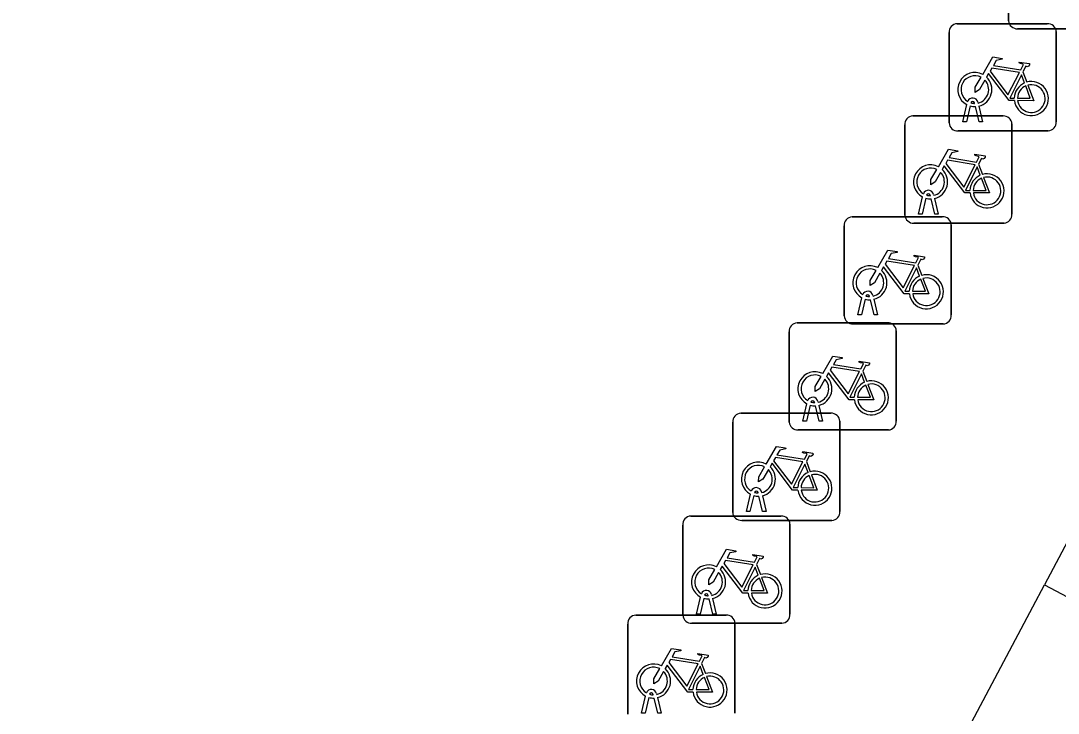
# Model space of a CAD drawing. Extents: x 159489 to 160304, y 383826 to 384530.
# Drawn here: x 159837.84 to 159847.52, y 384111.18 to 384117.64 of the extents above; entities that cross this region are included whole.
import ezdxf

# ---------------------------------------------------------------- set-up
doc = ezdxf.new("R2010")
doc.units = 0
for name, color, linetype in [('IMGEO_Fietsenrek', 7, 'Continuous'), ('IMGEO_Rijbaan_lokaal_gesloten', 7, 'Continuous'), ('IMGEO_Voetpad_open', 7, 'Continuous')]:
    doc.layers.add(name, color=color, linetype=linetype)

msp = doc.modelspace()

# ---------------------------------------------------------------- linework, layer by layer
at = {"layer": 'IMGEO_Fietsenrek'}
for p, q in [((159847.0595, 384117.6409), (159847.0595, 384118.4818)), ((159847.0595, 384118.4818), (159847.0595, 384117.6409)), ((159846.5789, 384117.6135), (159847.4198, 384117.6135)), ((159847.4198, 384117.6135), (159846.5789, 384117.6135)), ((159847.9841, 384117.5665), (159847.1432, 384117.5665)), ((159847.1432, 384117.5665), (159847.9841, 384117.5665)), ((159847.5035, 384117.5391), (159847.5035, 384116.6982)), ((159847.5035, 384116.6982), (159847.5035, 384117.5391)), ((159846.5045, 384116.6889), (159846.5045, 384117.5298)), ((159846.5045, 384117.5298), (159846.5045, 384116.6889)), ((159847.1912, 384117.1632), (159847.2275, 384117.068)), ((159846.6315, 384116.6983), (159846.6698, 384116.8583)), ((159846.7419, 384116.8699), (159846.7409, 384116.8742)), ((159846.7726, 384116.8814), (159846.7744, 384116.8735)), ((159846.7002, 384116.8461), (159846.6649, 384116.6983)), ((159846.783, 384116.6983), (159846.7491, 384116.84)), ((159846.7814, 384116.8443), (159846.8164, 384116.6983)), ((159846.0915, 384115.8279), (159846.0915, 384116.6688)), ((159846.0915, 384116.6688), (159846.0915, 384115.8279)), ((159846.1659, 384116.7525), (159847.0068, 384116.7525)), ((159847.0068, 384116.7525), (159846.1659, 384116.7525)), ((159846.6649, 384116.6983), (159846.6315, 384116.6983)), ((159846.8164, 384116.6983), (159846.783, 384116.6983)), ((159847.0905, 384116.6781), (159847.0905, 384115.8372)), ((159847.0905, 384115.8372), (159847.0905, 384116.6781)), ((159847.4291, 384116.6145), (159846.5882, 384116.6145)), ((159846.5882, 384116.6145), (159847.4291, 384116.6145)), ((159846.7782, 384116.3022), (159846.8145, 384116.207)), ((159846.2185, 384115.8373), (159846.2568, 384115.9973)), ((159846.2872, 384115.9851), (159846.2519, 384115.8373)), ((159846.3289, 384116.0089), (159846.3279, 384116.0132)), ((159846.3596, 384116.0204), (159846.3614, 384116.0125)), ((159846.37, 384115.8373), (159846.3361, 384115.979)), ((159846.3684, 384115.9833), (159846.4034, 384115.8373)), ((159845.5999, 384115.8115), (159846.4408, 384115.8115)), ((159846.4408, 384115.8115), (159845.5999, 384115.8115)), ((159846.2519, 384115.8373), (159846.2185, 384115.8373)), ((159846.4034, 384115.8373), (159846.37, 384115.8373)), ((159845.5255, 384114.8869), (159845.5255, 384115.7278)), ((159845.5255, 384115.7278), (159845.5255, 384114.8869)), ((159847.0161, 384115.7535), (159846.1752, 384115.7535)), ((159846.1752, 384115.7535), (159847.0161, 384115.7535)), ((159846.5245, 384115.7371), (159846.5245, 384114.8962)), ((159846.5245, 384114.8962), (159846.5245, 384115.7371)), ((159846.2122, 384115.3612), (159846.2485, 384115.266)), ((159845.6525, 384114.8963), (159845.6908, 384115.0563)), ((159845.7212, 384115.0441), (159845.6859, 384114.8963)), ((159845.7629, 384115.0679), (159845.7619, 384115.0722)), ((159845.804, 384114.8963), (159845.7701, 384115.038)), ((159845.7936, 384115.0794), (159845.7954, 384115.0715)), ((159845.8024, 384115.0423), (159845.8374, 384114.8963)), ((159845.6859, 384114.8963), (159845.6525, 384114.8963)), ((159845.8374, 384114.8963), (159845.804, 384114.8963)), ((159845.0125, 384113.8979), (159845.0125, 384114.7388)), ((159845.0125, 384114.7388), (159845.0125, 384113.8979)), ((159845.0869, 384114.8225), (159845.9278, 384114.8225)), ((159845.9278, 384114.8225), (159845.0869, 384114.8225)), ((159846.4501, 384114.8125), (159845.6092, 384114.8125)), ((159845.6092, 384114.8125), (159846.4501, 384114.8125)), ((159846.0115, 384114.7481), (159846.0115, 384113.9072)), ((159846.0115, 384113.9072), (159846.0115, 384114.7481)), ((159845.6992, 384114.3722), (159845.7355, 384114.277)), ((159845.1395, 384113.9073), (159845.1778, 384114.0673)), ((159845.2082, 384114.0551), (159845.1729, 384113.9073)), ((159845.2499, 384114.0789), (159845.2489, 384114.0832)), ((159845.291, 384113.9073), (159845.2571, 384114.049)), ((159845.2806, 384114.0904), (159845.2824, 384114.0825)), ((159845.2894, 384114.0533), (159845.3244, 384113.9073)), ((159844.5599, 384113.9795), (159845.4008, 384113.9795)), ((159845.4008, 384113.9795), (159844.5599, 384113.9795)), ((159844.4855, 384113.0549), (159844.4855, 384113.8958)), ((159844.4855, 384113.8958), (159844.4855, 384113.0549)), ((159845.1729, 384113.9073), (159845.1395, 384113.9073)), ((159845.3244, 384113.9073), (159845.291, 384113.9073)), ((159845.4845, 384113.9051), (159845.4845, 384113.0642)), ((159845.4845, 384113.0642), (159845.4845, 384113.9051)), ((159845.9371, 384113.8235), (159845.0962, 384113.8235)), ((159845.0962, 384113.8235), (159845.9371, 384113.8235)), ((159845.1722, 384113.5292), (159845.2085, 384113.434)), ((159844.6125, 384113.0643), (159844.6508, 384113.2243)), ((159844.6812, 384113.2121), (159844.6459, 384113.0643)), ((159844.7229, 384113.2359), (159844.7219, 384113.2402)), ((159844.764, 384113.0643), (159844.7301, 384113.206)), ((159844.7536, 384113.2474), (159844.7554, 384113.2395)), ((159844.7624, 384113.2103), (159844.7974, 384113.0643)), ((159844.0949, 384113.0205), (159844.9358, 384113.0205)), ((159844.9358, 384113.0205), (159844.0949, 384113.0205)), ((159844.6459, 384113.0643), (159844.6125, 384113.0643)), ((159844.7974, 384113.0643), (159844.764, 384113.0643)), ((159844.0205, 384112.0959), (159844.0205, 384112.9368)), ((159844.0205, 384112.9368), (159844.0205, 384112.0959)), ((159845.4101, 384112.9805), (159844.5692, 384112.9805)), ((159844.5692, 384112.9805), (159845.4101, 384112.9805)), ((159845.0195, 384112.9461), (159845.0195, 384112.1052)), ((159845.0195, 384112.1052), (159845.0195, 384112.9461)), ((159844.7072, 384112.5702), (159844.7435, 384112.475)), ((159844.1475, 384112.1053), (159844.1858, 384112.2653)), ((159844.2162, 384112.2531), (159844.1809, 384112.1053)), ((159844.2579, 384112.2769), (159844.2569, 384112.2812)), ((159844.299, 384112.1053), (159844.2651, 384112.247)), ((159844.2886, 384112.2884), (159844.2904, 384112.2805)), ((159844.2974, 384112.2513), (159844.3324, 384112.1053)), ((159843.5819, 384112.0965), (159844.4228, 384112.0965)), ((159844.4228, 384112.0965), (159843.5819, 384112.0965)), ((159844.9451, 384112.0215), (159844.1042, 384112.0215)), ((159844.1042, 384112.0215), (159844.9451, 384112.0215)), ((159844.1809, 384112.1053), (159844.1475, 384112.1053)), ((159844.3324, 384112.1053), (159844.299, 384112.1053)), ((159844.5065, 384112.0221), (159844.5065, 384111.1812)), ((159844.5065, 384111.1812), (159844.5065, 384112.0221)), ((159843.5075, 384111.1719), (159843.5075, 384112.0128)), ((159843.5075, 384112.0128), (159843.5075, 384111.1719)), ((159844.1942, 384111.6462), (159844.2305, 384111.551)), ((159843.6345, 384111.1813), (159843.6728, 384111.3413)), ((159843.7449, 384111.3529), (159843.7439, 384111.3572)), ((159843.7756, 384111.3644), (159843.7774, 384111.3565)), ((159843.7032, 384111.3291), (159843.6679, 384111.1813)), ((159843.786, 384111.1813), (159843.7521, 384111.323)), ((159843.7844, 384111.3273), (159843.8194, 384111.1813)), ((159843.6679, 384111.1813), (159843.6345, 384111.1813)), ((159843.8194, 384111.1813), (159843.786, 384111.1813))]:
    msp.add_line(p, q, dxfattribs=at)
for points in [[(159846.8171, 384117.1402), (159846.9118, 384117.3037), (159846.998, 384117.2899), (159846.9997, 384117.2812), (159846.9436, 384117.2703), (159846.9174, 384117.225), (159847.1726, 384117.1842)], [(159847.1726, 384117.1842), (159847.1976, 384117.233), (159847.1925, 384117.237), (159847.1693, 384117.2407), (159847.1566, 384117.2482), (159847.1556, 384117.2513), (159847.1578, 384117.2559), (159847.2526, 384117.2408), (159847.2549, 384117.2305), (159847.2455, 384117.2181), (159847.2331, 384117.2117), (159847.2186, 384117.2179), (159847.1912, 384117.1632)], [(159847.1128, 384116.8955), (159847.0631, 384116.8956), (159846.8724, 384117.1473), (159846.8534, 384117.1145)], [(159847.1597, 384117.159), (159846.9029, 384117.2), (159846.8862, 384117.1712), (159847.0532, 384116.9509), (159847.1597, 384117.159)], [(159846.8378, 384117.0877), (159846.7862, 384116.9985), (159846.7463, 384116.9725), (159846.7475, 384117.02), (159846.802, 384117.1142)], [(159847.2077, 384117.061), (159847.1784, 384117.1378), (159847.069, 384116.9197), (159847.1117, 384116.9196)], [(159847.1417, 384116.9195), (159847.2616, 384116.9193), (159847.2184, 384117.0329)], [(159847.2382, 384117.0398), (159847.2932, 384116.8952), (159847.1431, 384116.8955)], [(159846.4041, 384116.2792), (159846.4988, 384116.4427), (159846.585, 384116.4289), (159846.5867, 384116.4202), (159846.5306, 384116.4093), (159846.5044, 384116.364), (159846.7596, 384116.3232)], [(159846.7596, 384116.3232), (159846.7846, 384116.372), (159846.7795, 384116.376), (159846.7563, 384116.3797), (159846.7436, 384116.3872), (159846.7426, 384116.3903), (159846.7448, 384116.3949), (159846.8396, 384116.3798), (159846.8419, 384116.3695), (159846.8325, 384116.3571), (159846.8201, 384116.3507), (159846.8056, 384116.3569), (159846.7782, 384116.3022)], [(159846.6998, 384116.0345), (159846.6501, 384116.0346), (159846.4594, 384116.2863), (159846.4404, 384116.2535)], [(159846.7467, 384116.298), (159846.4899, 384116.339), (159846.4732, 384116.3102), (159846.6402, 384116.0899), (159846.7467, 384116.298)], [(159846.7947, 384116.2), (159846.7654, 384116.2768), (159846.656, 384116.0587), (159846.6987, 384116.0586)], [(159846.4248, 384116.2267), (159846.3732, 384116.1375), (159846.3333, 384116.1115), (159846.3345, 384116.159), (159846.389, 384116.2532)], [(159846.8252, 384116.1788), (159846.8802, 384116.0342), (159846.7301, 384116.0345)], [(159846.7287, 384116.0585), (159846.8486, 384116.0583), (159846.8054, 384116.1719)], [(159845.8381, 384115.3382), (159845.9328, 384115.5017), (159846.019, 384115.4879), (159846.0207, 384115.4792), (159845.9646, 384115.4683), (159845.9384, 384115.423), (159846.1936, 384115.3822)], [(159846.1936, 384115.3822), (159846.2186, 384115.431), (159846.2135, 384115.435), (159846.1903, 384115.4387), (159846.1776, 384115.4462), (159846.1766, 384115.4493), (159846.1788, 384115.4539), (159846.2736, 384115.4388), (159846.2759, 384115.4285), (159846.2665, 384115.4161), (159846.2541, 384115.4097), (159846.2396, 384115.4159), (159846.2122, 384115.3612)], [(159845.8588, 384115.2857), (159845.8072, 384115.1965), (159845.7673, 384115.1705), (159845.7685, 384115.218), (159845.823, 384115.3122)], [(159846.1338, 384115.0935), (159846.0841, 384115.0936), (159845.8934, 384115.3453), (159845.8744, 384115.3125)], [(159846.1807, 384115.357), (159845.9239, 384115.398), (159845.9072, 384115.3692), (159846.0742, 384115.1489), (159846.1807, 384115.357)], [(159846.2287, 384115.259), (159846.1994, 384115.3358), (159846.09, 384115.1177), (159846.1327, 384115.1176)], [(159846.1627, 384115.1175), (159846.2826, 384115.1173), (159846.2394, 384115.2309)], [(159846.2592, 384115.2378), (159846.3142, 384115.0932), (159846.1641, 384115.0935)], [(159845.3251, 384114.3492), (159845.4198, 384114.5127), (159845.506, 384114.4989), (159845.5077, 384114.4902), (159845.4516, 384114.4793), (159845.4254, 384114.434), (159845.6806, 384114.3932)], [(159845.6806, 384114.3932), (159845.7056, 384114.442), (159845.7005, 384114.446), (159845.6773, 384114.4497), (159845.6646, 384114.4572), (159845.6636, 384114.4603), (159845.6658, 384114.4649), (159845.7606, 384114.4498), (159845.7629, 384114.4395), (159845.7535, 384114.4271), (159845.7411, 384114.4207), (159845.7266, 384114.4269), (159845.6992, 384114.3722)], [(159845.6208, 384114.1045), (159845.5711, 384114.1046), (159845.3804, 384114.3563), (159845.3614, 384114.3235)], [(159845.6677, 384114.368), (159845.4109, 384114.409), (159845.3942, 384114.3802), (159845.5612, 384114.1599), (159845.6677, 384114.368)], [(159845.7157, 384114.27), (159845.6864, 384114.3468), (159845.577, 384114.1287), (159845.6197, 384114.1286)], [(159845.3458, 384114.2967), (159845.2942, 384114.2075), (159845.2543, 384114.1815), (159845.2555, 384114.229), (159845.31, 384114.3232)], [(159845.6497, 384114.1285), (159845.7696, 384114.1283), (159845.7264, 384114.2419)], [(159845.7462, 384114.2488), (159845.8012, 384114.1042), (159845.6511, 384114.1045)], [(159844.7981, 384113.5062), (159844.8928, 384113.6697), (159844.979, 384113.6559), (159844.9807, 384113.6472), (159844.9246, 384113.6363), (159844.8984, 384113.591), (159845.1536, 384113.5502)], [(159845.1407, 384113.525), (159844.8839, 384113.566), (159844.8672, 384113.5372), (159845.0342, 384113.3169), (159845.1407, 384113.525)], [(159845.1536, 384113.5502), (159845.1786, 384113.599), (159845.1735, 384113.603), (159845.1503, 384113.6067), (159845.1376, 384113.6142), (159845.1366, 384113.6173), (159845.1388, 384113.6219), (159845.2336, 384113.6068), (159845.2359, 384113.5965), (159845.2265, 384113.5841), (159845.2141, 384113.5777), (159845.1996, 384113.5839), (159845.1722, 384113.5292)], [(159844.8188, 384113.4537), (159844.7672, 384113.3645), (159844.7273, 384113.3385), (159844.7285, 384113.386), (159844.783, 384113.4802)], [(159845.0938, 384113.2615), (159845.0441, 384113.2616), (159844.8534, 384113.5133), (159844.8344, 384113.4805)], [(159845.1887, 384113.427), (159845.1594, 384113.5038), (159845.05, 384113.2857), (159845.0927, 384113.2856)], [(159845.1227, 384113.2855), (159845.2426, 384113.2853), (159845.1994, 384113.3989)], [(159845.2192, 384113.4058), (159845.2742, 384113.2612), (159845.1241, 384113.2615)], [(159844.3331, 384112.5472), (159844.4278, 384112.7107), (159844.514, 384112.6969), (159844.5157, 384112.6882), (159844.4596, 384112.6773), (159844.4334, 384112.632), (159844.6886, 384112.5912)], [(159844.6757, 384112.566), (159844.4189, 384112.607), (159844.4022, 384112.5782), (159844.5692, 384112.3579), (159844.6757, 384112.566)], [(159844.6886, 384112.5912), (159844.7136, 384112.64), (159844.7085, 384112.644), (159844.6853, 384112.6477), (159844.6726, 384112.6552), (159844.6716, 384112.6583), (159844.6738, 384112.6629), (159844.7686, 384112.6478), (159844.7709, 384112.6375), (159844.7615, 384112.6251), (159844.7491, 384112.6187), (159844.7346, 384112.6249), (159844.7072, 384112.5702)], [(159844.3538, 384112.4947), (159844.3022, 384112.4055), (159844.2623, 384112.3795), (159844.2635, 384112.427), (159844.318, 384112.5212)], [(159844.6288, 384112.3025), (159844.5791, 384112.3026), (159844.3884, 384112.5543), (159844.3694, 384112.5215)], [(159844.7237, 384112.468), (159844.6944, 384112.5448), (159844.585, 384112.3267), (159844.6277, 384112.3266)], [(159844.6577, 384112.3265), (159844.7776, 384112.3263), (159844.7344, 384112.4399)], [(159844.7542, 384112.4468), (159844.8092, 384112.3022), (159844.6591, 384112.3025)], [(159843.8201, 384111.6232), (159843.9148, 384111.7867), (159844.001, 384111.7729), (159844.0027, 384111.7642), (159843.9466, 384111.7533), (159843.9204, 384111.708), (159844.1756, 384111.6672)], [(159844.1756, 384111.6672), (159844.2006, 384111.716), (159844.1955, 384111.72), (159844.1723, 384111.7237), (159844.1596, 384111.7312), (159844.1586, 384111.7343), (159844.1608, 384111.7389), (159844.2556, 384111.7238), (159844.2579, 384111.7135), (159844.2485, 384111.7011), (159844.2361, 384111.6947), (159844.2216, 384111.7009), (159844.1942, 384111.6462)], [(159844.1158, 384111.3785), (159844.0661, 384111.3786), (159843.8754, 384111.6303), (159843.8564, 384111.5975)], [(159844.1627, 384111.642), (159843.9059, 384111.683), (159843.8892, 384111.6542), (159844.0562, 384111.4339), (159844.1627, 384111.642)], [(159843.8408, 384111.5707), (159843.7892, 384111.4815), (159843.7493, 384111.4555), (159843.7505, 384111.503), (159843.805, 384111.5972)], [(159844.2107, 384111.544), (159844.1814, 384111.6208), (159844.072, 384111.4027), (159844.1147, 384111.4026)], [(159844.1447, 384111.4025), (159844.2646, 384111.4023), (159844.2214, 384111.5159)], [(159844.2412, 384111.5228), (159844.2962, 384111.3782), (159844.1461, 384111.3785)]]:
    msp.add_lwpolyline(points, dxfattribs=at)
for centre, radius, start, end in [((159847.1374, 384117.6442), 0.0779, 182.4484, 274.28452), ((159847.1374, 384117.6442), 0.0779, 182.4484, 274.28452), ((159846.5822, 384117.5356), 0.0779, 92.4484, 184.28452), ((159846.5822, 384117.5356), 0.0779, 92.4484, 184.28452), ((159847.4256, 384117.5358), 0.0779, 2.4484, 94.28452), ((159847.4256, 384117.5358), 0.0779, 2.4484, 94.28452), ((159846.7441, 384116.9989), 0.159, 62.67661, 242.13685), ((159846.7441, 384116.9989), 0.129, 63.31916, 238.90302), ((159846.7441, 384116.9989), 0.129, 283.60429, 43.43025), ((159846.7441, 384116.9989), 0.159, 283.5766, 46.60424), ((159847.2707, 384116.9149), 0.159, 113.3408, 178.32165), ((159847.2707, 384116.9149), 0.159, 187.0065, 105.77075), ((159847.2707, 384116.9149), 0.129, 113.92302, 177.95563), ((159847.2707, 384116.9149), 0.129, 188.67146, 104.58832), ((159846.7239, 384116.8703), 0.0499, 12.8025, 158.69338), ((159846.7239, 384116.8703), 0.0174, 12.8025, 163.45023), ((159846.7441, 384116.9989), 0.129, 253.41502, 269.02044), ((159846.7441, 384116.9989), 0.159, 253.99666, 271.78671), ((159846.1692, 384116.6746), 0.0779, 92.4484, 184.28452), ((159846.1692, 384116.6746), 0.0779, 92.4484, 184.28452), ((159846.5824, 384116.6922), 0.0779, 182.4484, 274.28452), ((159846.5824, 384116.6922), 0.0779, 182.4484, 274.28452), ((159847.0126, 384116.6748), 0.0779, 2.4484, 94.28452), ((159847.0126, 384116.6748), 0.0779, 2.4484, 94.28452), ((159847.4258, 384116.6924), 0.0779, 272.4484, 4.28452), ((159847.4258, 384116.6924), 0.0779, 272.4484, 4.28452), ((159846.3311, 384116.1379), 0.159, 62.67661, 242.13685), ((159846.3311, 384116.1379), 0.129, 63.31916, 238.90302), ((159846.3311, 384116.1379), 0.129, 283.60429, 43.43025), ((159846.3311, 384116.1379), 0.159, 283.5766, 46.60424), ((159846.8577, 384116.0539), 0.159, 113.3408, 178.32165), ((159846.8577, 384116.0539), 0.159, 187.0065, 105.77075), ((159846.8577, 384116.0539), 0.129, 188.67146, 104.58832), ((159846.8577, 384116.0539), 0.129, 113.92302, 177.95563), ((159846.3109, 384116.0093), 0.0499, 12.8025, 158.69338), ((159846.3311, 384116.1379), 0.159, 253.99666, 271.78671), ((159846.3109, 384116.0093), 0.0174, 12.8025, 163.45023), ((159846.3311, 384116.1379), 0.129, 253.41502, 269.02044), ((159845.6032, 384115.7336), 0.0779, 92.4484, 184.28452), ((159845.6032, 384115.7336), 0.0779, 92.4484, 184.28452), ((159846.1694, 384115.8312), 0.0779, 182.4484, 274.28452), ((159846.1694, 384115.8312), 0.0779, 182.4484, 274.28452), ((159846.4466, 384115.7338), 0.0779, 2.4484, 94.28452), ((159846.4466, 384115.7338), 0.0779, 2.4484, 94.28452), ((159847.0128, 384115.8314), 0.0779, 272.4484, 4.28452), ((159847.0128, 384115.8314), 0.0779, 272.4484, 4.28452), ((159845.7651, 384115.1969), 0.159, 62.67661, 242.13685), ((159845.7651, 384115.1969), 0.129, 63.31916, 238.90302), ((159845.7651, 384115.1969), 0.159, 283.5766, 46.60424), ((159845.7651, 384115.1969), 0.129, 283.60429, 43.43025), ((159846.2917, 384115.1129), 0.159, 113.3408, 178.32165), ((159846.2917, 384115.1129), 0.159, 187.0065, 105.77075), ((159846.2917, 384115.1129), 0.129, 113.92302, 177.95563), ((159846.2917, 384115.1129), 0.129, 188.67146, 104.58832), ((159845.7449, 384115.0683), 0.0499, 12.8025, 158.69338), ((159845.7651, 384115.1969), 0.159, 253.99666, 271.78671), ((159845.7449, 384115.0683), 0.0174, 12.8025, 163.45023), ((159845.7651, 384115.1969), 0.129, 253.41502, 269.02044), ((159845.6034, 384114.8902), 0.0779, 182.4484, 274.28452), ((159845.6034, 384114.8902), 0.0779, 182.4484, 274.28452), ((159845.9336, 384114.7448), 0.0779, 2.4484, 94.28452), ((159845.9336, 384114.7448), 0.0779, 2.4484, 94.28452), ((159846.4468, 384114.8904), 0.0779, 272.4484, 4.28452), ((159846.4468, 384114.8904), 0.0779, 272.4484, 4.28452), ((159845.0902, 384114.7446), 0.0779, 92.4484, 184.28452), ((159845.0902, 384114.7446), 0.0779, 92.4484, 184.28452), ((159845.2521, 384114.2079), 0.159, 62.67661, 242.13685), ((159845.2521, 384114.2079), 0.129, 63.31916, 238.90302), ((159845.2521, 384114.2079), 0.129, 283.60429, 43.43025), ((159845.2521, 384114.2079), 0.159, 283.5766, 46.60424), ((159845.7787, 384114.1239), 0.159, 113.3408, 178.32165), ((159845.7787, 384114.1239), 0.159, 187.0065, 105.77075), ((159845.7787, 384114.1239), 0.129, 113.92302, 177.95563), ((159845.7787, 384114.1239), 0.129, 188.67146, 104.58832), ((159845.2319, 384114.0793), 0.0499, 12.8025, 158.69338), ((159845.2521, 384114.2079), 0.159, 253.99666, 271.78671), ((159845.2319, 384114.0793), 0.0174, 12.8025, 163.45023), ((159845.2521, 384114.2079), 0.129, 253.41502, 269.02044), ((159844.5632, 384113.9016), 0.0779, 92.4484, 184.28452), ((159844.5632, 384113.9016), 0.0779, 92.4484, 184.28452), ((159845.4066, 384113.9018), 0.0779, 2.4484, 94.28452), ((159845.4066, 384113.9018), 0.0779, 2.4484, 94.28452), ((159845.0904, 384113.9012), 0.0779, 182.4484, 274.28452), ((159845.0904, 384113.9012), 0.0779, 182.4484, 274.28452), ((159845.9338, 384113.9014), 0.0779, 272.4484, 4.28452), ((159845.9338, 384113.9014), 0.0779, 272.4484, 4.28452), ((159844.7251, 384113.3649), 0.159, 62.67661, 242.13685), ((159844.7251, 384113.3649), 0.129, 63.31916, 238.90302), ((159844.7251, 384113.3649), 0.159, 283.5766, 46.60424), ((159844.7251, 384113.3649), 0.129, 283.60429, 43.43025), ((159845.2517, 384113.2809), 0.159, 113.3408, 178.32165), ((159845.2517, 384113.2809), 0.159, 187.0065, 105.77075), ((159845.2517, 384113.2809), 0.129, 113.92302, 177.95563), ((159845.2517, 384113.2809), 0.129, 188.67146, 104.58832), ((159844.7049, 384113.2363), 0.0499, 12.8025, 158.69338), ((159844.7251, 384113.3649), 0.159, 253.99666, 271.78671), ((159844.7049, 384113.2363), 0.0174, 12.8025, 163.45023), ((159844.7251, 384113.3649), 0.129, 253.41502, 269.02044), ((159844.0982, 384112.9426), 0.0779, 92.4484, 184.28452), ((159844.0982, 384112.9426), 0.0779, 92.4484, 184.28452), ((159844.5634, 384113.0582), 0.0779, 182.4484, 274.28452), ((159844.5634, 384113.0582), 0.0779, 182.4484, 274.28452), ((159844.9416, 384112.9428), 0.0779, 2.4484, 94.28452), ((159844.9416, 384112.9428), 0.0779, 2.4484, 94.28452), ((159845.4068, 384113.0584), 0.0779, 272.4484, 4.28452), ((159845.4068, 384113.0584), 0.0779, 272.4484, 4.28452), ((159844.2601, 384112.4059), 0.159, 62.67661, 242.13685), ((159844.2601, 384112.4059), 0.129, 63.31916, 238.90302), ((159844.2601, 384112.4059), 0.159, 283.5766, 46.60424), ((159844.2601, 384112.4059), 0.129, 283.60429, 43.43025), ((159844.7867, 384112.3219), 0.159, 113.3408, 178.32165), ((159844.7867, 384112.3219), 0.159, 187.0065, 105.77075), ((159844.7867, 384112.3219), 0.129, 113.92302, 177.95563), ((159844.7867, 384112.3219), 0.129, 188.67146, 104.58832), ((159844.2399, 384112.2773), 0.0499, 12.8025, 158.69338), ((159844.2601, 384112.4059), 0.159, 253.99666, 271.78671), ((159844.2399, 384112.2773), 0.0174, 12.8025, 163.45023), ((159844.2601, 384112.4059), 0.129, 253.41502, 269.02044), ((159843.5852, 384112.0186), 0.0779, 92.4484, 184.28452), ((159843.5852, 384112.0186), 0.0779, 92.4484, 184.28452), ((159844.0984, 384112.0992), 0.0779, 182.4484, 274.28452), ((159844.0984, 384112.0992), 0.0779, 182.4484, 274.28452), ((159844.4286, 384112.0188), 0.0779, 2.4484, 94.28452), ((159844.4286, 384112.0188), 0.0779, 2.4484, 94.28452), ((159844.9418, 384112.0994), 0.0779, 272.4484, 4.28452), ((159844.9418, 384112.0994), 0.0779, 272.4484, 4.28452), ((159843.7471, 384111.4819), 0.159, 62.67661, 242.13685), ((159843.7471, 384111.4819), 0.129, 63.31916, 238.90302), ((159843.7471, 384111.4819), 0.129, 283.60429, 43.43025), ((159843.7471, 384111.4819), 0.159, 283.5766, 46.60424), ((159844.2737, 384111.3979), 0.159, 113.3408, 178.32165), ((159844.2737, 384111.3979), 0.159, 187.0065, 105.77075), ((159844.2737, 384111.3979), 0.129, 113.92302, 177.95563), ((159844.2737, 384111.3979), 0.129, 188.67146, 104.58832), ((159843.7269, 384111.3533), 0.0499, 12.8025, 158.69338), ((159843.7269, 384111.3533), 0.0174, 12.8025, 163.45023), ((159843.7471, 384111.4819), 0.129, 253.41502, 269.02044), ((159843.7471, 384111.4819), 0.159, 253.99666, 271.78671)]:
    msp.add_arc(centre, radius, start, end, dxfattribs=at)
at = {"layer": 'IMGEO_Rijbaan_lokaal_gesloten'}
for points in [[(159847.394, 384112.379), (159849.025, 384111.514), (159849.669, 384112.727), (159856.858, 384126.025), (159855.234, 384126.903)], [(159837.844, 384094.373), (159847.394, 384112.379)]]:
    msp.add_lwpolyline(points, dxfattribs=at)
at = {"layer": 'IMGEO_Voetpad_open'}
msp.add_lwpolyline([(159855.234, 384126.903), (159848.041, 384113.599), (159847.394, 384112.379)], dxfattribs=at)

doc.saveas('drawing.dxf')
